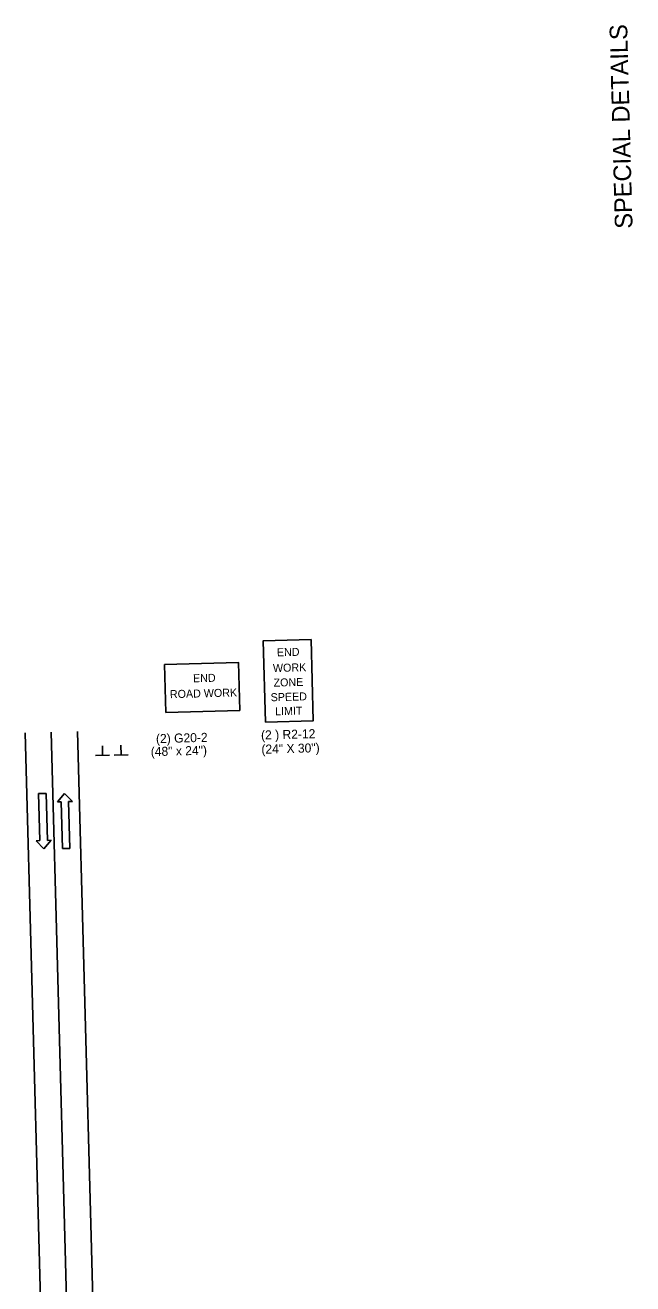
# Model space of a CAD drawing. Extents: x 1926836 to 1933254, y 596317 to 604524.
# Drawn here: x 1931236 to 1931649, y 598875 to 599731 of the extents above; entities that cross this region are included whole.
import ezdxf

# ---------------------------------------------------------------- set-up
doc = ezdxf.new("R2010")
doc.units = 0
for name, color, linetype in [('Default', 7, 'Continuous'), ('R_Annotation', 7, 'Continuous'), ('R_MOT', 7, 'Continuous')]:
    doc.layers.add(name, color=color, linetype=linetype)

msp = doc.modelspace()

# ---------------------------------------------------------------- linework, layer by layer
at = {"layer": 'Default'}
for p, q in [((1931245.71, 598897.81), (1931236.27, 599249.57)), ((1931263.49, 598898.29), (1931254.05, 599250.05)), ((1931281.28, 598898.76), (1931271.83, 599250.53)), ((1931288.93, 599234.43), (1931288.76, 599240.9)), ((1931301.54, 599234.76), (1931301.36, 599241.24)), ((1931293.65, 599234.41), (1931284.17, 599234.16)), ((1931306.26, 599234.75), (1931296.78, 599234.5)), ((1931245.71, 598897.81), (1931249.09, 598771.96)), ((1931266.81, 598774.66), (1931263.49, 598898.29)), ((1931284.5, 598778.75), (1931281.28, 598898.76))]:
    msp.add_line(p, q, dxfattribs=at)
for points in [[(1931430.65, 599313.16), (1931432.13, 599257.85), (1931399.7, 599256.97), (1931398.21, 599312.28)], [(1931331.12, 599296.05), (1931381.35, 599297.4), (1931382.23, 599264.96), (1931331.99, 599263.61)]]:
    msp.add_lwpolyline(points, close=True, dxfattribs=at)
at = {"layer": 'R_MOT'}
for p, q in [((1931250.49, 599208.43), (1931245.38, 599208.3)), ((1931245.38, 599208.3), (1931246.24, 599176.36)), ((1931250.49, 599208.43), (1931251.35, 599176.49)), ((1931258.15, 599202.76), (1931263.12, 599208.51)), ((1931263.12, 599208.51), (1931268.38, 599203.04)), ((1931258.15, 599202.76), (1931260.71, 599202.83)), ((1931261.57, 599170.89), (1931260.71, 599202.83)), ((1931268.38, 599203.04), (1931265.82, 599202.97)), ((1931266.68, 599171.03), (1931265.82, 599202.97)), ((1931243.68, 599176.29), (1931246.24, 599176.36)), ((1931248.95, 599170.82), (1931243.68, 599176.29)), ((1931253.91, 599176.56), (1931248.95, 599170.82)), ((1931253.91, 599176.56), (1931251.35, 599176.49)), ((1931261.57, 599170.89), (1931266.68, 599171.03))]:
    msp.add_line(p, q, dxfattribs=at)

# ---------------------------------------------------------------- texts
at = {"layer": 'Default'}
for s, height, p in [('END', 5.444, (1931407.52, 599301.69)), ('WORK ', 5.444, (1931404.83, 599291.01)), ('END', 5.444, (1931350.49, 599284.03)), ('ZONE', 5.443, (1931405.24, 599281.06)), ('ROAD WORK', 5.444, (1931334.76, 599273.22)), ('SPEED', 5.443, (1931403.26, 599271.13)), ('LIMIT', 5.443, (1931406.3, 599261.57)), ('(2) G20-2', 6.14, (1931325.3, 599242.63)), ('(2 ) R2-12', 6.14, (1931396.74, 599245.06)), ('(48" x 24")', 6.1396, (1931321.74, 599233.79)), ('(24" X 30")', 6.1396, (1931397, 599235.43))]:
    msp.add_text(s, height=height, rotation=1.53769, dxfattribs=at).set_placement(p)
at = {"layer": 'R_Annotation'}
msp.add_text('SPECIAL DETAILS', height=12, rotation=91.53769, dxfattribs=at).set_placement((1931649.35, 599592.7))

doc.saveas('drawing.dxf')
